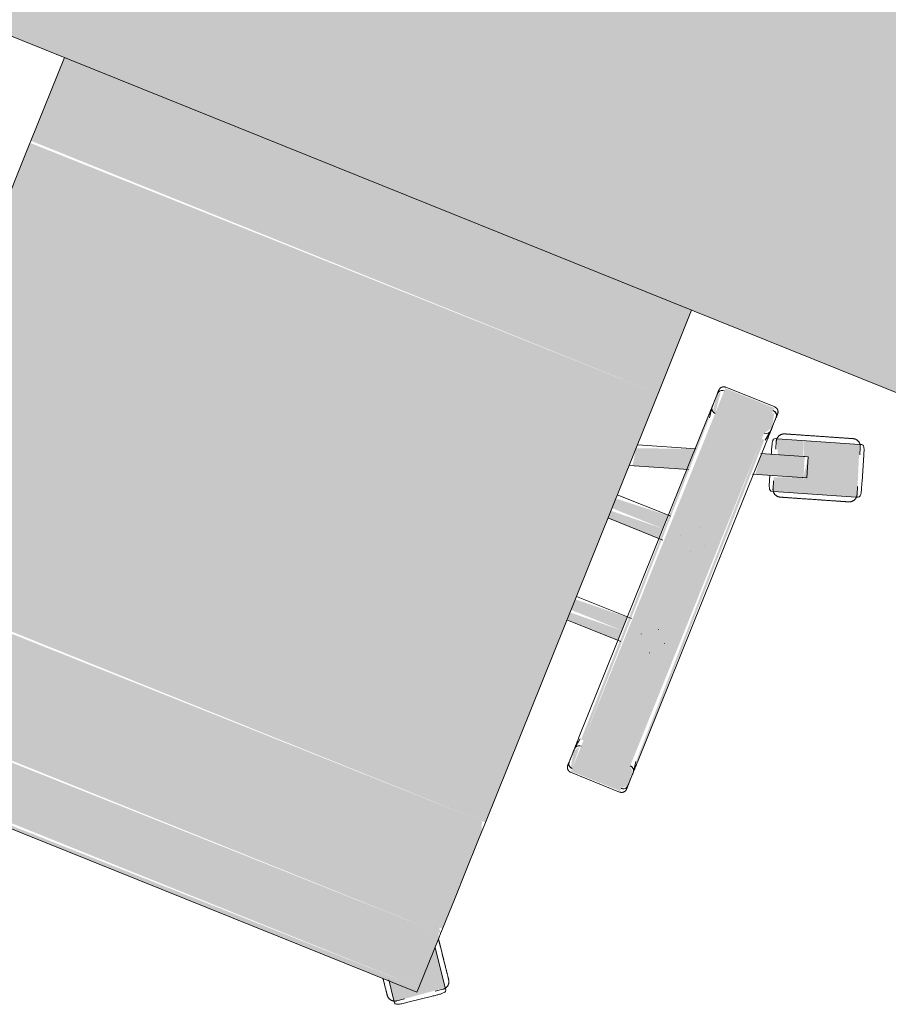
# Model space of a CAD drawing. Header units: millimetres. Extents: x -526411 to -400573, y 47353 to 130199.
# Tile 275 of 543: x -479259 to -478737, y 88988 to 89580. Entities that reach past the tile are written whole.
import ezdxf

# ---------------------------------------------------------------- set-up
doc = ezdxf.new("R2010")
doc.units = ezdxf.units.MM
doc.layers.add('I-FURN', color=30, linetype='Continuous', lineweight=18)

# ---------------------------------------------------------------- blocks, each defined once
blk = doc.blocks.new('80_KA_OP4_Open werkplek 4P - 2 wp 1 s_-248064-3e Verdieping - Percelen telling LI')
at = {"layer": 'I-FURN'}
blk.add_hatch(color=122, dxfattribs=at).paths.add_polyline_path([(3500, 50), (3500, 850), (1850, 850), (1850, 50), (3334.57, 50)], flags=0)
blk.add_line((1850, 50), (3500, 50), dxfattribs=at)
blk = doc.blocks.new('82_3B_bureaustoel - directie vierkant - 82_3B_bureaustoel - directie vierkant-V7-3e Verdieping - Percelen telling LI')
at = {"layer": 'I-FURN'}
for points in [[(-192.68, 292.2), (-217.92, 272.94), (-203.2, 253.09), (-201.74, 281.78), (-185.11, 281.78), (-192.24, 291.6)], [(-203.2, 281.78), (-203.2, 278.66), (203.2, 280.69), (201.94, 281.78), (-201.74, 281.78)], [(-203.2, 278.66), (-203.2, 246.88), (203.2, 246.88), (203.2, 278.66), (-124.64, 278.66)], [(-203.2, 246.88), (-201.92, 243.71), (203.2, 245.33), (203.2, 246.88), (-111.83, 246.88)], [(-203.2, 243.71), (-201.03, 240.7), (203.2, 240.7), (201.99, 243.71), (-203.14, 243.71)], [(-203.2, 240.7), (-203.2, 220.63), (203.2, 220.63), (203.2, 240.7), (-201.99, 240.7)], [(-203.2, 220.63), (-203.2, 203.86), (203.2, 203.86), (203.2, 220.63), (-197.77, 220.63)], [(-203.2, 203.86), (-203.2, 183.93), (203.2, 183.93), (203.2, 203.86), (-196.45, 203.86)], [(-203.2, 183.93), (-203.2, 178.18), (203.2, 178.18), (200.89, 183.93), (-200.51, 183.93)], [(-203.2, 178.18), (-201.03, 171.84), (203.2, 173.43), (203.2, 178.18), (-202.49, 178.18)], [(-203.2, 171.84), (-203.2, -103.38), (203.2, -103.38), (203.2, 171.84), (-202.56, 171.84)], [(-271.26, 124.06), (-271.26, 104), (-239.51, 104), (-239.51, 124.06), (-262.11, 124.06)], [(-274.44, 104), (-272.85, -104), (-271.26, -104), (-273.51, 104), (-274.33, 104)], [(-271.26, 104), (-271.26, -104), (-239.51, -104), (-239.51, 104)], [(-239.51, 104), (-237.27, -104), (-236.34, -102.72), (-237.93, 104), (-238.69, 104)], [(-236.34, 40.26), (-236.34, 34.13), (-203.2, 35.77), (-203.2, 40.26), (-229.86, 40.26)], [(-236.34, 34.13), (-236.34, 31.75), (-203.2, 31.75), (-203.2, 34.13), (-211.37, 34.13)], [(-236.34, 31.75), (-236.34, 25.62), (-203.2, 27.26), (-203.2, 31.75), (-210.41, 31.75)], [(-236.34, -25.62), (-236.34, -31.75), (-203.2, -30.11), (-203.2, -25.62), (-234.52, -25.62)], [(-236.34, -31.75), (-236.34, -34.13), (-203.2, -34.13), (-203.2, -31.75), (-232.05, -31.75)], [(-236.34, -34.13), (-236.34, -40.26), (-203.2, -38.03), (-203.2, -34.13), (-231.09, -34.13)], [(-271.26, -104), (-271.26, -124.06), (-239.51, -124.06), (-239.51, -104)], [(-203.2, -103.38), (-203.2, -106.04), (203.2, -104.71), (203.2, -103.38), (29.23, -103.38)], [(-203.2, -106.04), (-203.2, -160), (203.2, -160), (203.2, -106.04), (30.3, -106.04)]]:
    blk.add_hatch(color=122, dxfattribs=at).paths.add_polyline_path(points, flags=0)
h = blk.add_hatch(color=122, dxfattribs=at)
h.paths.add_polyline_path([(-271.26, 122.36), (-274.44, 119.1), (-273.7, 110.06), (-271.26, 108.21), (-271.26, 120.38)], flags=0)
h.paths.add_polyline_path([(-239.51, 122.36), (-238.76, 108.47), (-236.34, 112.5), (-238.42, 121.36)], flags=0)
h = blk.add_hatch(color=122, dxfattribs=at)
h.paths.add_polyline_path([(-302.36, -91.57), (-298.44, -103.65), (-274.44, -95.85), (-275.56, -82.86), (-282.1, -84.98)], flags=0)
h.paths.add_polyline_path([(-236.34, -70.11), (-236.34, -83.47), (-203.2, -70.57), (-205.21, -60), (-218.88, -64.44)], flags=0)
h = blk.add_hatch(color=122, dxfattribs=at)
h.paths.add_polyline_path([(-294.87, -112.5), (-279.21, -107.41), (-283.82, -98.9), (-298.44, -103.65)], flags=0)
h.paths.add_polyline_path([(-337.44, -92.95), (-326.92, -122.92), (-294.87, -112.5), (-302.36, -91.57), (-286.44, -85.15), (-289.73, -77.45), (-336.73, -92.72)], flags=0)
h.paths.add_polyline_path([(-304.46, -88.22), (-299.1, -103.86), (-301.17, -104.53), (-303.08, -91.64)], flags=0)
h = blk.add_hatch(color=122, dxfattribs=at)
h.paths.add_polyline_path([(-271.26, -107.82), (-274.44, -112.5), (-272.35, -121.36), (-271.26, -120.38), (-271.26, -108.21)], flags=0)
h.paths.add_polyline_path([(-239.51, -107.78), (-237.85, -120.83), (-236.34, -118.23), (-237.57, -109.56)], flags=0)
for p, q in [((-193.88, 291.16), (-197.73, 288.36)), ((-193.05, 292.72), (-192.24, 291.6)), ((-192.24, 291.6), (-184.68, 281.2)), ((-201.75, 288.49), (-212.02, 281.02)), ((-201.75, 288.49), (-212.02, 281.02)), ((203.2, 281.84), (-203.2, 281.84)), ((-203.2, 278.66), (-203.2, 281.84)), ((-203.2, 246.88), (-203.2, 278.66)), ((-217.92, 272.94), (-218.74, 274.06)), ((-203.4, 252.95), (-217.92, 272.94)), ((-213.14, 277.16), (-217, 274.36)), ((-203.2, 243.71), (-203.2, 246.88)), ((-203.2, 240.7), (-203.2, 243.71)), ((-203.2, 220.63), (-203.2, 240.7)), ((-203.2, 203.86), (-203.2, 220.63)), ((-203.2, 183.93), (-203.2, 203.86)), ((-203.2, 178.18), (-203.2, 183.93)), ((-203.2, 171.84), (-203.2, 178.18)), ((-203.2, -103.38), (-203.2, 171.84)), ((203.2, 171.84), (203.2, -103.38)), ((-239.51, 124.72), (-271.26, 124.72)), ((-274.44, 119.44), (-274.44, 110.74)), ((-236.34, 110.7), (-236.34, 119.44)), ((-274.44, 111.4), (-274.44, 110.74)), ((-274.41, 110.32), (-273.43, 104)), ((-236.37, 110.29), (-237.34, 104)), ((-236.34, 110.7), (-236.34, 111.36)), ((-274.44, 104), (-274.44, -104)), ((-236.34, -104), (-236.34, 104)), ((-256.56, 40.48), (-256.51, 40.48)), ((-203.2, 40.48), (-238.16, 40.48)), ((-262.93, 31.77), (-262.93, 31.75)), ((-247.85, 31.77), (-247.85, 31.81)), ((-256.52, 25.4), (-256.56, 25.4)), ((-239, 25.4), (-203.2, 25.4)), ((-256.56, -25.4), (-256.51, -25.4)), ((-203.2, -25.4), (-238.69, -25.4)), ((-262.93, -31.77), (-262.93, -31.81)), ((-247.85, -31.77), (-247.85, -31.75)), ((-256.52, -40.48), (-256.56, -40.48)), ((-237.93, -40.48), (-203.2, -40.48)), ((-237.27, -70.42), (-203.2, -59.35)), ((-203.2, -72.7), (-236.76, -83.61)), ((-336.73, -92.72), (-289.73, -77.45)), ((-302.36, -91.57), (-273.96, -82.34)), ((-289.73, -77.45), (-288.41, -77.02)), ((-287.2, -83.3), (-288.67, -78.77)), ((-338.05, -93.15), (-336.73, -92.72)), ((-336.82, -94.42), (-335.35, -98.95)), ((-305.1, -92.45), (-303.02, -91.78)), ((-305.1, -92.46), (-301.17, -104.53)), ((-303.02, -91.78), (-302.81, -91.71)), ((-302.53, -91.62), (-302.36, -91.57)), ((-273.99, -95.7), (-298.44, -103.65)), ((-336.71, -102.73), (-332.79, -114.81)), ((-336.71, -102.73), (-332.79, -114.81)), ((-299.1, -103.86), (-301.17, -104.53)), ((-298.44, -103.65), (-299.1, -103.86)), ((-279.84, -105.95), (-281.31, -101.42)), ((-274.41, -110.32), (-273.43, -104)), ((-236.37, -110.29), (-237.34, -104)), ((-203.2, -106.04), (-203.2, -103.38)), ((-203.2, -160), (-203.2, -106.04)), ((203.2, -103.38), (203.2, -106.04)), ((203.2, -106.04), (203.2, -160)), ((-279.92, -107.64), (-326.92, -122.92)), ((-278.6, -107.21), (-279.92, -107.64)), ((-274.44, -110.74), (-274.44, -119.44)), ((-274.44, -110.74), (-274.44, -111.4)), ((-236.34, -119.44), (-236.34, -110.7)), ((-236.34, -111.36), (-236.34, -110.7)), ((-329.46, -117.06), (-327.99, -121.59)), ((-326.92, -122.92), (-328.24, -123.34)), ((-271.26, -124.72), (-239.51, -124.72))]:
    blk.add_line(p, q, dxfattribs=at)
at = {"layer": 'I-FURN', "flags": 128}
for points in [[(-193.88, 291.16), (-193.72, 291.27), (-193.56, 291.37), (-193.4, 291.47), (-193.23, 291.55), (-193.06, 291.64), (-192.88, 291.71), (-192.7, 291.78), (-192.52, 291.84), (-192.34, 291.9), (-192.16, 291.94), (-191.97, 291.98), (-191.78, 292.02), (-191.59, 292.04), (-191.4, 292.06), (-191.21, 292.07), (-191.02, 292.07), (-190.83, 292.06), (-190.64, 292.05), (-190.45, 292.03), (-190.27, 292), (-190.08, 291.96), (-189.89, 291.92), (-189.71, 291.87), (-189.53, 291.81), (-189.35, 291.74), (-189.17, 291.67), (-189, 291.59), (-188.83, 291.5), (-188.66, 291.41), (-188.5, 291.31), (-188.34, 291.2), (-188.19, 291.09), (-188.04, 290.97), (-187.9, 290.85), (-187.76, 290.72), (-187.62, 290.58), (-187.5, 290.44), (-187.37, 290.3), (-187.26, 290.15), (-187.23, 290.1)], [(-181.15, 281.74), (-181.56, 282.31), (-181.97, 282.87), (-182.36, 283.41), (-182.74, 283.93), (-183.11, 284.44), (-183.47, 284.93), (-183.81, 285.4), (-184.14, 285.86), (-184.46, 286.29), (-184.76, 286.71), (-185.04, 287.1), (-185.31, 287.47), (-185.56, 287.82), (-185.8, 288.14), (-186.02, 288.44), (-186.22, 288.72), (-186.41, 288.97), (-186.57, 289.2), (-186.72, 289.41), (-186.85, 289.58), (-186.96, 289.74), (-187.05, 289.86), (-187.12, 289.96), (-187.18, 290.04), (-187.21, 290.08), (-187.23, 290.1)], [(-187.23, 290.1), (-187.22, 290.09), (-187.19, 290.05), (-187.14, 289.98), (-187.07, 289.89), (-186.99, 289.77), (-186.88, 289.63), (-186.76, 289.46), (-186.61, 289.26), (-186.45, 289.04), (-186.27, 288.79), (-186.08, 288.52), (-185.86, 288.23), (-185.63, 287.91), (-185.38, 287.56), (-185.12, 287.2), (-184.84, 286.81), (-184.54, 286.41), (-184.23, 285.98), (-183.9, 285.53), (-183.56, 285.06), (-183.21, 284.58), (-182.84, 284.07), (-182.46, 283.55), (-182.07, 283.01), (-181.67, 282.46), (-181.26, 281.89)], [(-218.05, 267.71), (-218.16, 267.87), (-218.26, 268.03), (-218.36, 268.19), (-218.45, 268.36), (-218.53, 268.53), (-218.6, 268.71), (-218.67, 268.88), (-218.73, 269.06), (-218.79, 269.25), (-218.84, 269.43), (-218.87, 269.62), (-218.91, 269.81), (-218.93, 269.99), (-218.95, 270.18), (-218.96, 270.37), (-218.96, 270.56), (-218.95, 270.76), (-218.94, 270.95), (-218.92, 271.13), (-218.89, 271.32), (-218.85, 271.51), (-218.81, 271.7), (-218.76, 271.88), (-218.7, 272.06), (-218.63, 272.24), (-218.56, 272.41), (-218.48, 272.59), (-218.39, 272.76), (-218.3, 272.92), (-218.2, 273.09), (-218.1, 273.24), (-217.98, 273.4), (-217.86, 273.55), (-217.74, 273.69), (-217.61, 273.83), (-217.47, 273.96), (-217.33, 274.09), (-217.19, 274.21), (-217.04, 274.33), (-217, 274.36)], [(-205.97, 251.08), (-206.45, 251.75), (-206.93, 252.41), (-207.42, 253.07), (-207.89, 253.73), (-208.37, 254.39), (-208.84, 255.04), (-209.31, 255.68), (-209.77, 256.31), (-210.23, 256.94), (-210.67, 257.56), (-211.11, 258.17), (-211.55, 258.76), (-211.97, 259.34), (-212.39, 259.91), (-212.79, 260.47), (-213.18, 261.01), (-213.57, 261.54), (-213.93, 262.05), (-214.29, 262.54), (-214.64, 263.01), (-214.96, 263.46), (-215.28, 263.9), (-215.58, 264.31), (-215.87, 264.7), (-216.13, 265.07), (-216.39, 265.42), (-216.62, 265.75), (-216.84, 266.05), (-217.04, 266.33), (-217.23, 266.58), (-217.39, 266.81), (-217.54, 267.01), (-217.67, 267.19), (-217.78, 267.34), (-217.87, 267.47), (-217.95, 267.57), (-218, 267.64), (-218.03, 267.69), (-218.05, 267.71)], [(-218.05, 267.71), (-218.04, 267.7), (-218.01, 267.66), (-217.96, 267.59), (-217.9, 267.5), (-217.81, 267.38), (-217.7, 267.23), (-217.58, 267.06), (-217.44, 266.87), (-217.28, 266.64), (-217.1, 266.4), (-216.9, 266.13), (-216.68, 265.83), (-216.45, 265.51), (-216.2, 265.17), (-215.94, 264.81), (-215.66, 264.42), (-215.36, 264.01), (-215.05, 263.58), (-214.73, 263.13), (-214.39, 262.67), (-214.03, 262.18), (-213.67, 261.68), (-213.29, 261.16), (-212.9, 260.62), (-212.5, 260.07), (-212.08, 259.5), (-211.66, 258.92), (-211.23, 258.33), (-210.79, 257.72), (-210.35, 257.11), (-209.89, 256.48), (-209.43, 255.85), (-208.97, 255.21), (-208.5, 254.56), (-208.02, 253.91), (-207.55, 253.25), (-207.06, 252.59), (-206.58, 251.93), (-206.1, 251.26), (-205.97, 251.08)], [(-205.97, 251.08), (-205.49, 250.42), (-205, 249.75), (-204.52, 249.09), (-204.05, 248.43), (-203.57, 247.78)], [(-203.44, 247.6), (-203.92, 248.26), (-204.39, 248.91), (-204.87, 249.58), (-205.36, 250.24), (-205.84, 250.9), (-205.97, 251.08)], [(-274.44, 121.54), (-274.44, 121.67), (-274.43, 121.8), (-274.42, 121.92), (-274.4, 122.05), (-274.38, 122.17), (-274.35, 122.3), (-274.32, 122.42), (-274.28, 122.54), (-274.24, 122.66), (-274.19, 122.78), (-274.14, 122.9), (-274.08, 123.01), (-274.02, 123.12), (-273.95, 123.23), (-273.88, 123.34), (-273.81, 123.44), (-273.73, 123.54), (-273.65, 123.64), (-273.57, 123.73), (-273.48, 123.82), (-273.38, 123.91), (-273.29, 123.99), (-273.19, 124.07), (-273.08, 124.14), (-272.98, 124.22), (-272.87, 124.28), (-272.76, 124.34), (-272.65, 124.4), (-272.53, 124.45), (-272.41, 124.5), (-272.3, 124.55), (-272.17, 124.59), (-272.05, 124.62), (-271.93, 124.65), (-271.8, 124.67), (-271.68, 124.69), (-271.55, 124.71), (-271.43, 124.71), (-271.3, 124.72), (-271.26, 124.72)], [(-239.51, 124.72), (-239.39, 124.72), (-239.26, 124.71), (-239.13, 124.7), (-239.01, 124.68), (-238.88, 124.66), (-238.76, 124.63), (-238.64, 124.6), (-238.52, 124.56), (-238.4, 124.52), (-238.28, 124.47), (-238.16, 124.42), (-238.05, 124.36), (-237.94, 124.3), (-237.83, 124.23), (-237.72, 124.16), (-237.62, 124.09), (-237.52, 124.01), (-237.42, 123.93), (-237.33, 123.85), (-237.24, 123.76), (-237.15, 123.66), (-237.07, 123.57), (-236.99, 123.47), (-236.91, 123.36), (-236.84, 123.26), (-236.78, 123.15), (-236.71, 123.04), (-236.66, 122.93), (-236.6, 122.81), (-236.55, 122.69), (-236.51, 122.58), (-236.47, 122.45), (-236.44, 122.33), (-236.41, 122.21), (-236.39, 122.08), (-236.37, 121.96), (-236.35, 121.83), (-236.34, 121.71), (-236.34, 121.58), (-236.34, 121.54)], [(-274.44, 120.11), (-274.44, 120.37), (-274.44, 120.61), (-274.44, 120.83), (-274.44, 121.01), (-274.44, 121.17), (-274.44, 121.3), (-274.44, 121.4), (-274.44, 121.48), (-274.44, 121.52), (-274.44, 121.54)], [(-274.44, 121.54), (-274.44, 121.53), (-274.44, 121.49), (-274.44, 121.42), (-274.44, 121.32), (-274.44, 121.19), (-274.44, 121.04), (-274.44, 120.86), (-274.44, 120.65), (-274.44, 120.42), (-274.44, 120.16), (-274.44, 119.87), (-274.44, 119.56), (-274.44, 119.23), (-274.44, 118.86), (-274.44, 118.48), (-274.44, 118.07), (-274.44, 117.64), (-274.44, 117.19), (-274.44, 116.72), (-274.44, 116.22), (-274.44, 115.71), (-274.44, 115.18), (-274.44, 114.63), (-274.44, 114.06), (-274.44, 113.48), (-274.44, 112.88), (-274.44, 112.27), (-274.44, 111.64), (-274.44, 111.01), (-274.44, 110.36), (-274.44, 109.7), (-274.44, 109.03), (-274.44, 108.36), (-274.44, 107.67), (-274.44, 106.98), (-274.44, 106.29), (-274.44, 105.59), (-274.44, 104.89), (-274.44, 104.19), (-274.44, 104)], [(-236.34, 104), (-236.34, 104.7), (-236.34, 105.4), (-236.34, 106.1), (-236.34, 106.8), (-236.34, 107.49), (-236.34, 108.17), (-236.34, 108.85), (-236.34, 109.52), (-236.34, 110.18), (-236.34, 110.83), (-236.34, 111.47), (-236.34, 112.1), (-236.34, 112.72), (-236.34, 113.32), (-236.34, 113.91), (-236.34, 114.48), (-236.34, 115.03), (-236.34, 115.57), (-236.34, 116.09), (-236.34, 116.59), (-236.34, 117.06), (-236.34, 117.52), (-236.34, 117.96), (-236.34, 118.37), (-236.34, 118.76), (-236.34, 119.13), (-236.34, 119.47), (-236.34, 119.79), (-236.34, 120.08), (-236.34, 120.35), (-236.34, 120.59), (-236.34, 120.81), (-236.34, 121), (-236.34, 121.16), (-236.34, 121.29), (-236.34, 121.39), (-236.34, 121.47), (-236.34, 121.52), (-236.34, 121.54)], [(-236.34, 121.54), (-236.34, 121.53), (-236.34, 121.49), (-236.34, 121.42), (-236.34, 121.32), (-236.34, 121.19), (-236.34, 121.04), (-236.34, 120.86), (-236.34, 120.65), (-236.34, 120.42), (-236.34, 120.16), (-236.34, 120.11)], [(-314.22, -82.06), (-313.43, -81.81), (-312.65, -81.56), (-311.88, -81.3), (-311.1, -81.05), (-310.33, -80.8), (-309.57, -80.55), (-308.81, -80.31), (-308.07, -80.07), (-307.33, -79.83), (-306.6, -79.59), (-305.89, -79.36), (-305.19, -79.13), (-304.5, -78.91), (-303.83, -78.69), (-303.18, -78.48), (-302.54, -78.27), (-301.93, -78.07), (-301.33, -77.88), (-300.75, -77.69), (-300.19, -77.51), (-299.66, -77.34), (-299.15, -77.17), (-298.67, -77.01), (-298.2, -76.86), (-297.77, -76.72), (-297.36, -76.59), (-296.98, -76.46), (-296.62, -76.35), (-296.3, -76.24), (-296, -76.15), (-295.73, -76.06), (-295.49, -75.98), (-295.28, -75.91), (-295.1, -75.85), (-294.95, -75.81), (-294.84, -75.77), (-294.75, -75.74), (-294.7, -75.72), (-294.67, -75.71)], [(-294.67, -75.71), (-294.69, -75.72), (-294.73, -75.73), (-294.81, -75.76), (-294.92, -75.79), (-295.06, -75.84), (-295.23, -75.9), (-295.43, -75.96), (-295.66, -76.04), (-295.92, -76.12), (-296.21, -76.22), (-296.53, -76.32), (-296.88, -76.43), (-297.25, -76.55), (-297.66, -76.68), (-298.08, -76.82), (-298.54, -76.97), (-299.02, -77.13), (-299.52, -77.29), (-300.05, -77.46), (-300.6, -77.64), (-301.17, -77.83), (-301.76, -78.02), (-302.37, -78.22), (-303.01, -78.42), (-303.66, -78.63), (-304.32, -78.85), (-305, -79.07), (-305.7, -79.3), (-306.41, -79.53), (-307.13, -79.76), (-307.87, -80), (-308.61, -80.24), (-309.37, -80.49), (-310.13, -80.74), (-310.89, -80.99), (-311.67, -81.24), (-312.44, -81.49), (-313.22, -81.74), (-314, -82), (-314.22, -82.06)], [(-294.67, -75.71), (-294.49, -75.66), (-294.3, -75.61), (-294.12, -75.57), (-293.93, -75.54), (-293.74, -75.51), (-293.55, -75.49), (-293.36, -75.48), (-293.17, -75.48), (-292.98, -75.49), (-292.79, -75.5), (-292.6, -75.52), (-292.41, -75.55), (-292.23, -75.58), (-292.04, -75.62), (-291.86, -75.67), (-291.67, -75.73), (-291.49, -75.8), (-291.32, -75.87), (-291.14, -75.95), (-290.97, -76.03), (-290.81, -76.12), (-290.65, -76.22), (-290.49, -76.33), (-290.33, -76.44), (-290.18, -76.56), (-290.04, -76.68), (-289.9, -76.81), (-289.76, -76.95), (-289.63, -77.09), (-289.51, -77.23), (-289.39, -77.38), (-289.28, -77.53), (-289.18, -77.69), (-289.08, -77.86), (-288.99, -78.02), (-288.9, -78.19), (-288.82, -78.37), (-288.75, -78.54), (-288.69, -78.72), (-288.67, -78.77)], [(-314.22, -82.06), (-315, -82.32), (-315.78, -82.57), (-316.56, -82.82), (-317.33, -83.08), (-318.1, -83.33), (-318.86, -83.57), (-319.62, -83.82), (-320.36, -84.06), (-321.1, -84.3), (-321.83, -84.54), (-322.54, -84.77), (-323.24, -85), (-323.93, -85.22), (-324.6, -85.44), (-325.25, -85.65), (-325.89, -85.86), (-326.51, -86.06), (-327.1, -86.25), (-327.68, -86.44), (-328.24, -86.62), (-328.77, -86.79), (-329.28, -86.96), (-329.77, -87.12), (-330.23, -87.27), (-330.66, -87.41), (-331.07, -87.54), (-331.45, -87.67), (-331.81, -87.78), (-332.14, -87.89), (-332.43, -87.98), (-332.7, -88.07), (-332.94, -88.15), (-333.15, -88.22), (-333.33, -88.27), (-333.48, -88.32), (-333.59, -88.36), (-333.68, -88.39), (-333.74, -88.41), (-333.76, -88.41)], [(-333.76, -88.42), (-333.75, -88.41), (-333.7, -88.4), (-333.62, -88.37), (-333.51, -88.33), (-333.37, -88.29), (-333.2, -88.23), (-333, -88.17), (-332.77, -88.09), (-332.51, -88.01), (-332.22, -87.91), (-331.9, -87.81), (-331.55, -87.7), (-331.18, -87.58), (-330.78, -87.45), (-330.35, -87.31), (-329.89, -87.16), (-329.41, -87), (-328.91, -86.84), (-328.38, -86.67), (-327.83, -86.49), (-327.26, -86.3), (-326.67, -86.11), (-326.06, -85.91), (-325.43, -85.71), (-324.78, -85.5), (-324.11, -85.28), (-323.43, -85.06), (-322.73, -84.83), (-322.02, -84.6), (-321.3, -84.37), (-320.56, -84.13), (-319.82, -83.89), (-319.07, -83.64), (-318.31, -83.39), (-317.54, -83.14), (-316.77, -82.89), (-315.99, -82.64), (-315.21, -82.39), (-314.43, -82.13), (-314.22, -82.06)], [(-336.82, -94.42), (-336.87, -94.23), (-336.92, -94.05), (-336.96, -93.86), (-337, -93.68), (-337.02, -93.49), (-337.04, -93.3), (-337.05, -93.11), (-337.05, -92.92), (-337.05, -92.73), (-337.03, -92.54), (-337.01, -92.35), (-336.99, -92.16), (-336.95, -91.97), (-336.91, -91.79), (-336.86, -91.6), (-336.8, -91.42), (-336.74, -91.24), (-336.67, -91.06), (-336.59, -90.89), (-336.5, -90.72), (-336.41, -90.55), (-336.31, -90.39), (-336.2, -90.23), (-336.09, -90.08), (-335.98, -89.93), (-335.85, -89.78), (-335.72, -89.64), (-335.59, -89.51), (-335.45, -89.38), (-335.3, -89.26), (-335.15, -89.14), (-335, -89.03), (-334.84, -88.92), (-334.68, -88.82), (-334.51, -88.73), (-334.34, -88.65), (-334.17, -88.57), (-333.99, -88.5), (-333.81, -88.43), (-333.76, -88.42)], [(-279.84, -105.95), (-279.78, -106.13), (-279.74, -106.31), (-279.7, -106.5), (-279.66, -106.69), (-279.64, -106.88), (-279.62, -107.07), (-279.61, -107.26), (-279.61, -107.45), (-279.61, -107.64), (-279.62, -107.83), (-279.64, -108.02), (-279.67, -108.21), (-279.71, -108.39), (-279.75, -108.58), (-279.8, -108.76), (-279.86, -108.94), (-279.92, -109.12), (-279.99, -109.3), (-280.07, -109.47), (-280.16, -109.64), (-280.25, -109.81), (-280.35, -109.97), (-280.45, -110.13), (-280.56, -110.29), (-280.68, -110.44), (-280.81, -110.58), (-280.94, -110.72), (-281.07, -110.86), (-281.21, -110.98), (-281.36, -111.11), (-281.51, -111.23), (-281.66, -111.34), (-281.82, -111.44), (-281.98, -111.54), (-282.15, -111.63), (-282.32, -111.72), (-282.49, -111.8), (-282.67, -111.87), (-282.85, -111.93), (-282.9, -111.95)], [(-274.44, -104), (-274.44, -104.7), (-274.44, -105.4), (-274.44, -106.1), (-274.44, -106.8), (-274.44, -107.49), (-274.44, -108.17), (-274.44, -108.85), (-274.44, -109.52), (-274.44, -110.18), (-274.44, -110.83), (-274.44, -111.47), (-274.44, -112.1), (-274.44, -112.72), (-274.44, -113.32), (-274.44, -113.91), (-274.44, -114.48), (-274.44, -115.03), (-274.44, -115.57), (-274.44, -116.09), (-274.44, -116.59), (-274.44, -117.06), (-274.44, -117.52), (-274.44, -117.96), (-274.44, -118.37), (-274.44, -118.76), (-274.44, -119.13), (-274.44, -119.47), (-274.44, -119.79), (-274.44, -120.08), (-274.44, -120.35), (-274.44, -120.59), (-274.44, -120.81), (-274.44, -121), (-274.44, -121.16), (-274.44, -121.29), (-274.44, -121.39), (-274.44, -121.47), (-274.44, -121.52), (-274.44, -121.54)], [(-236.34, -121.54), (-236.34, -121.53), (-236.34, -121.49), (-236.34, -121.42), (-236.34, -121.32), (-236.34, -121.19), (-236.34, -121.04), (-236.34, -120.86), (-236.34, -120.65), (-236.34, -120.42), (-236.34, -120.16), (-236.34, -119.87), (-236.34, -119.56), (-236.34, -119.23), (-236.34, -118.86), (-236.34, -118.48), (-236.34, -118.07), (-236.34, -117.64), (-236.34, -117.19), (-236.34, -116.72), (-236.34, -116.22), (-236.34, -115.71), (-236.34, -115.18), (-236.34, -114.63), (-236.34, -114.06), (-236.34, -113.48), (-236.34, -112.88), (-236.34, -112.27), (-236.34, -111.64), (-236.34, -111.01), (-236.34, -110.36), (-236.34, -109.7), (-236.34, -109.03), (-236.34, -108.36), (-236.34, -107.67), (-236.34, -106.98), (-236.34, -106.29), (-236.34, -105.59), (-236.34, -104.89), (-236.34, -104.19), (-236.34, -104)], [(-302.44, -118.3), (-301.66, -118.05), (-300.88, -117.79), (-300.1, -117.54), (-299.33, -117.29), (-298.56, -117.04), (-297.8, -116.79), (-297.04, -116.54), (-296.29, -116.3), (-295.56, -116.06), (-294.83, -115.83), (-294.12, -115.59), (-293.42, -115.37), (-292.73, -115.14), (-292.06, -114.93), (-291.41, -114.71), (-290.77, -114.51), (-290.15, -114.31), (-289.55, -114.11), (-288.98, -113.92), (-288.42, -113.74), (-287.89, -113.57), (-287.38, -113.41), (-286.89, -113.25), (-286.43, -113.1), (-286, -112.96), (-285.59, -112.82), (-285.2, -112.7), (-284.85, -112.58), (-284.52, -112.48), (-284.22, -112.38), (-283.96, -112.29), (-283.72, -112.22), (-283.51, -112.15), (-283.33, -112.09), (-283.18, -112.04), (-283.06, -112), (-282.98, -111.98), (-282.92, -111.96), (-282.9, -111.95)], [(-282.9, -111.95), (-282.91, -111.95), (-282.96, -111.97), (-283.04, -111.99), (-283.15, -112.03), (-283.29, -112.08), (-283.46, -112.13), (-283.66, -112.2), (-283.89, -112.27), (-284.15, -112.36), (-284.44, -112.45), (-284.76, -112.55), (-285.11, -112.67), (-285.48, -112.79), (-285.88, -112.92), (-286.31, -113.06), (-286.76, -113.21), (-287.24, -113.36), (-287.75, -113.53), (-288.27, -113.7), (-288.82, -113.88), (-289.4, -114.06), (-289.99, -114.25), (-290.6, -114.45), (-291.23, -114.66), (-291.88, -114.87), (-292.55, -115.08), (-293.23, -115.31), (-293.93, -115.53), (-294.64, -115.76), (-295.36, -116), (-296.09, -116.24), (-296.84, -116.48), (-297.59, -116.72), (-298.35, -116.97), (-299.12, -117.22), (-299.89, -117.47), (-300.67, -117.72), (-301.45, -117.98), (-302.23, -118.23), (-302.44, -118.3)], [(-302.44, -118.3), (-303.22, -118.55), (-304, -118.81), (-304.78, -119.06), (-305.56, -119.31), (-306.33, -119.56), (-307.09, -119.81), (-307.84, -120.05), (-308.59, -120.3), (-309.33, -120.54), (-310.05, -120.77), (-310.77, -121), (-311.47, -121.23), (-312.15, -121.46), (-312.82, -121.67), (-313.48, -121.89), (-314.11, -122.09), (-314.73, -122.29), (-315.33, -122.49), (-315.91, -122.68), (-316.46, -122.86), (-317, -123.03), (-317.51, -123.19), (-317.99, -123.35), (-318.45, -123.5), (-318.89, -123.64), (-319.3, -123.78), (-319.68, -123.9), (-320.04, -124.02), (-320.36, -124.12), (-320.66, -124.22), (-320.93, -124.31), (-321.17, -124.38), (-321.38, -124.45), (-321.56, -124.51), (-321.7, -124.56), (-321.82, -124.6), (-321.91, -124.62), (-321.96, -124.64), (-321.99, -124.65)], [(-321.99, -124.65), (-321.97, -124.65), (-321.93, -124.63), (-321.85, -124.6), (-321.74, -124.57), (-321.6, -124.52), (-321.43, -124.47), (-321.23, -124.4), (-321, -124.33), (-320.74, -124.24), (-320.45, -124.15), (-320.13, -124.05), (-319.78, -123.93), (-319.4, -123.81), (-319, -123.68), (-318.57, -123.54), (-318.12, -123.39), (-317.64, -123.24), (-317.14, -123.07), (-316.61, -122.9), (-316.06, -122.72), (-315.49, -122.54), (-314.9, -122.35), (-314.28, -122.15), (-313.65, -121.94), (-313, -121.73), (-312.34, -121.51), (-311.65, -121.29), (-310.96, -121.07), (-310.25, -120.84), (-309.52, -120.6), (-308.79, -120.36), (-308.05, -120.12), (-307.29, -119.88), (-306.53, -119.63), (-305.76, -119.38), (-304.99, -119.13), (-304.21, -118.88), (-303.43, -118.62), (-302.65, -118.37), (-302.44, -118.3)], [(-321.99, -124.65), (-322.17, -124.71), (-322.35, -124.75), (-322.54, -124.79), (-322.73, -124.83), (-322.92, -124.85), (-323.11, -124.87), (-323.3, -124.88), (-323.49, -124.88), (-323.68, -124.88), (-323.87, -124.87), (-324.06, -124.85), (-324.25, -124.82), (-324.43, -124.78), (-324.62, -124.74), (-324.8, -124.69), (-324.98, -124.63), (-325.16, -124.57), (-325.34, -124.5), (-325.51, -124.42), (-325.68, -124.33), (-325.85, -124.24), (-326.01, -124.14), (-326.17, -124.04), (-326.33, -123.92), (-326.48, -123.81), (-326.62, -123.68), (-326.76, -123.55), (-326.9, -123.42), (-327.02, -123.28), (-327.15, -123.13), (-327.27, -122.98), (-327.38, -122.83), (-327.48, -122.67), (-327.58, -122.51), (-327.67, -122.34), (-327.76, -122.17), (-327.84, -122), (-327.91, -121.82), (-327.97, -121.64), (-327.99, -121.59)], [(-274.44, -121.54), (-274.44, -121.53), (-274.44, -121.49), (-274.44, -121.42), (-274.44, -121.32), (-274.44, -121.19), (-274.44, -121.04), (-274.44, -120.86), (-274.44, -120.65), (-274.44, -120.42), (-274.44, -120.16), (-274.44, -120.11)], [(-271.26, -124.72), (-271.39, -124.72), (-271.52, -124.71), (-271.64, -124.7), (-271.77, -124.68), (-271.89, -124.66), (-272.02, -124.63), (-272.14, -124.6), (-272.26, -124.56), (-272.38, -124.52), (-272.5, -124.47), (-272.62, -124.42), (-272.73, -124.36), (-272.84, -124.3), (-272.95, -124.23), (-273.06, -124.16), (-273.16, -124.09), (-273.26, -124.01), (-273.36, -123.93), (-273.45, -123.85), (-273.54, -123.76), (-273.63, -123.66), (-273.71, -123.57), (-273.79, -123.47), (-273.86, -123.36), (-273.94, -123.26), (-274, -123.15), (-274.06, -123.04), (-274.12, -122.93), (-274.17, -122.81), (-274.22, -122.69), (-274.27, -122.58), (-274.31, -122.45), (-274.34, -122.33), (-274.37, -122.21), (-274.39, -122.08), (-274.41, -121.96), (-274.43, -121.83), (-274.43, -121.71), (-274.44, -121.58), (-274.44, -121.54)], [(-236.34, -121.54), (-236.34, -121.67), (-236.35, -121.8), (-236.36, -121.92), (-236.38, -122.05), (-236.4, -122.17), (-236.43, -122.3), (-236.46, -122.42), (-236.5, -122.54), (-236.54, -122.66), (-236.59, -122.78), (-236.64, -122.9), (-236.7, -123.01), (-236.76, -123.12), (-236.82, -123.23), (-236.89, -123.34), (-236.97, -123.44), (-237.05, -123.54), (-237.13, -123.64), (-237.21, -123.73), (-237.3, -123.82), (-237.39, -123.91), (-237.49, -123.99), (-237.59, -124.07), (-237.69, -124.14), (-237.8, -124.22), (-237.91, -124.28), (-238.02, -124.34), (-238.13, -124.4), (-238.25, -124.45), (-238.36, -124.5), (-238.48, -124.55), (-238.6, -124.59), (-238.73, -124.62), (-238.85, -124.65), (-238.97, -124.67), (-239.1, -124.69), (-239.23, -124.71), (-239.35, -124.71), (-239.48, -124.72), (-239.51, -124.72)], [(-236.34, -120.11), (-236.34, -120.37), (-236.34, -120.61), (-236.34, -120.83), (-236.34, -121.01), (-236.34, -121.17), (-236.34, -121.3), (-236.34, -121.4), (-236.34, -121.48), (-236.34, -121.52), (-236.34, -121.54)]]:
    blk.add_lwpolyline(points, dxfattribs=at)
at = {"layer": 'I-FURN'}
for centre, major_axis, ratio, start_param, end_param in [((-271.26, 119.44), (3.17, 0), 0.918218, 1.570796, 3.141593), ((-271.26, 119.44), (-3.17, 0), 0.918252, 4.974188, 6.283185), ((-239.51, 119.44), (3.17, 0), 0.918218, 0, 1.570796), ((-239.51, 119.44), (3.17, 0), 0.918252, 0, 1.308997), ((-271.22, 110.74), (-3.22, 0), 0.918218, 0, 1.570796), ((-271.22, 110.74), (3.22, 0), 0.918252, 3.141593, 4.45059), ((-239.51, 110.7), (3.17, 0), 0.918218, 4.712389, 6.283185), ((-239.51, 110.7), (-3.17, 0), 0.918252, 1.832596, 3.141593), ((-271.22, -110.74), (3.22, 0), 0.918218, 1.58549, 3.141593), ((-271.22, -110.74), (-3.22, 0), 0.918252, 4.712389, 6.283185), ((-239.51, -110.7), (3.17, 0), 0.918218, 0, 1.570796), ((-239.51, -110.7), (3.17, 0), 0.918252, 0, 1.308997), ((-271.26, -119.44), (3.17, 0), 0.918218, 3.141593, 4.712389), ((-271.26, -119.44), (3.18, 0), 0.918252, 3.141593, 4.45059), ((-239.51, -119.44), (3.17, 0), 0.918218, 4.712389, 6.283185), ((-239.51, -119.44), (3.17, 0), 0.918252, 4.974188, 6.283185)]:
    blk.add_ellipse(centre, major_axis=major_axis, ratio=ratio, start_param=start_param, end_param=end_param, dxfattribs=at)
for points, knots in [([(-193.05, 292.72), (-193.35, 293.13), (-194.04, 293.32), (-195.49, 292.76), (-197.03, 291.86), (-199.13, 290.39), (-200.86, 289.13), (-201.75, 288.49)], [0, 0, 0, 0, 0.285714, 0.428571, 0.571429, 0.785714, 1, 1, 1, 1]), ([(-212.02, 281.02), (-212.76, 280.49), (-213.8, 279.74), (-215.04, 278.82), (-216.18, 277.96), (-217.49, 276.9), (-218.42, 275.95), (-218.8, 275.32), (-219, 274.73), (-218.91, 274.33), (-218.74, 274.06)], [0, 0, 0, 0, 0.166667, 0.25, 0.333333, 0.5, 0.666667, 0.75, 0.833333, 1, 1, 1, 1]), ([(-283.87, -85.56), (-284.32, -84.16), (-284.97, -82.13), (-285.8, -79.82), (-286.52, -78.19), (-287.37, -77.03), (-288.05, -76.9), (-288.41, -77.02)], [0, 0, 0, 0, 0.285714, 0.428571, 0.571429, 0.785714, 1, 1, 1, 1]), ([(-338.05, -93.15), (-338.53, -93.3), (-338.93, -93.9), (-338.84, -95.46), (-338.47, -97.2), (-337.71, -99.65), (-337.05, -101.68), (-336.71, -102.73)], [0, 0, 0, 0, 0.285714, 0.428571, 0.571429, 0.785714, 1, 1, 1, 1]), ([(-278.6, -107.21), (-278.31, -107.1), (-278, -106.83), (-277.81, -106.23), (-277.75, -105.5), (-277.94, -104.18), (-278.38, -102.56), (-278.79, -101.19), (-279.26, -99.72), (-279.66, -98.5), (-279.94, -97.64)], [0, 0, 0, 0, 0.166667, 0.25, 0.333333, 0.5, 0.666667, 0.75, 0.833333, 1, 1, 1, 1]), ([(-332.79, -114.81), (-332.51, -115.67), (-332.11, -116.89), (-331.62, -118.36), (-331.16, -119.71), (-330.56, -121.28), (-329.94, -122.45), (-329.46, -123.02), (-328.96, -123.39), (-328.55, -123.43), (-328.24, -123.34)], [0, 0, 0, 0, 0.166667, 0.25, 0.333333, 0.5, 0.666667, 0.75, 0.833333, 1, 1, 1, 1])]:
    blk.add_open_spline(points, degree=3, knots=knots, dxfattribs=at)

msp = doc.modelspace()

# ---------------------------------------------------------------- block references
at = {"layer": 'I-FURN'}
for name, p, rotation in [('80_KA_OP4_Open werkplek 4P - 2 wp 1 s_-248064-3e Verdieping - Percelen telling LI', (-481585.27, 90451.05), 338.0624826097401), ('82_3B_bureaustoel - directie vierkant - 82_3B_bureaustoel - directie vierkant-V7-3e Verdieping - Percelen telling LI', (-479103.32, 89332.83), 158.06248260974)]:
    msp.add_blockref(name, p, dxfattribs=dict(at, rotation=rotation))

doc.saveas('drawing.dxf')
